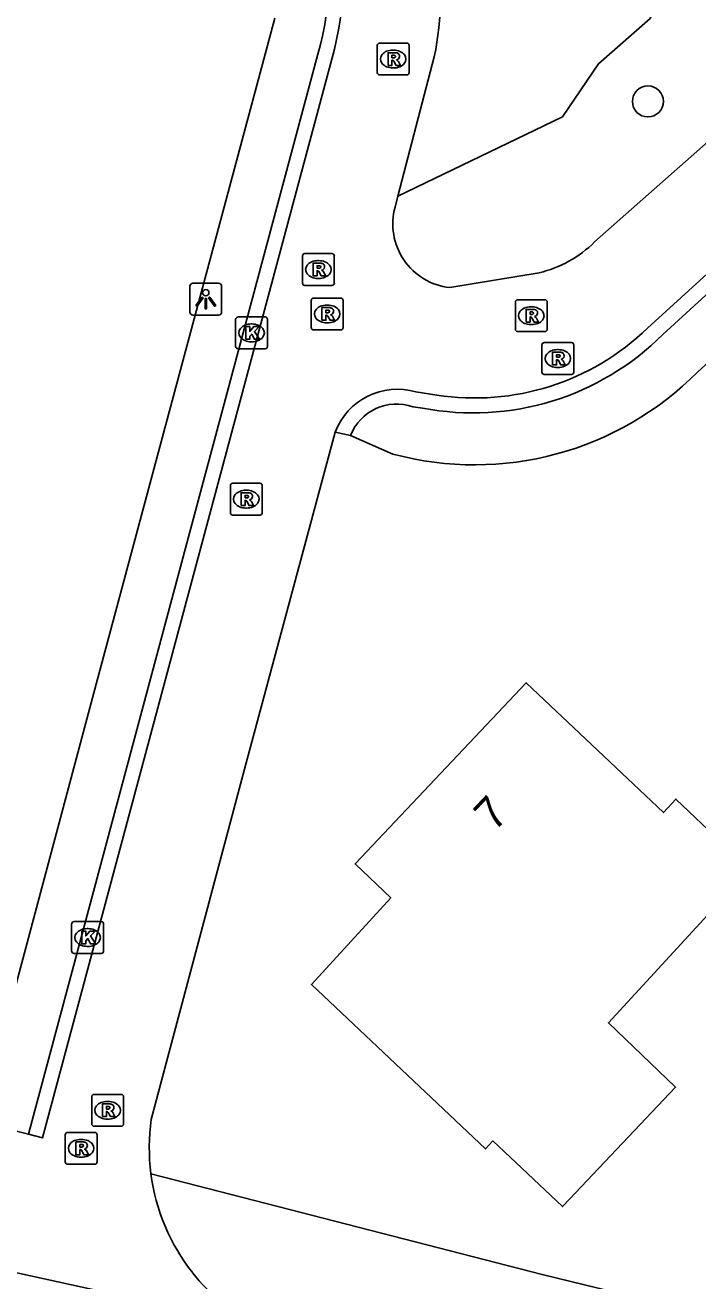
# Model space of a CAD drawing. Extents: x 162157 to 163165, y 378998 to 380775.
# Drawn here: x 162263.58 to 162284.71, y 380197.63 to 380237.07 of the extents above; entities that cross this region are included whole.
import ezdxf

# ---------------------------------------------------------------- set-up
doc = ezdxf.new("R2010")
doc.units = 0
for name, color, linetype in [('IMGEO_Boom', 7, 'Continuous'), ('IMGEO_Groenvoorziening', 7, 'Continuous'), ('IMGEO_Kolk', 7, 'Continuous'), ('IMGEO_Lichtpunt', 7, 'Continuous'), ('IMGEO_Pand', 7, 'Continuous'), ('IMGEO_Pand_nummerreeks', 7, 'Continuous'), ('IMGEO_Rijbaan_lokaal_gesloten', 7, 'Continuous'), ('IMGEO_Rijbaan_lokaal_open', 7, 'Continuous'), ('IMGEO_Rioolput', 7, 'Continuous'), ('IMGEO_Voetpad_open', 7, 'Continuous')]:
    doc.layers.add(name, color=color, linetype=linetype)

msp = doc.modelspace()

# ---------------------------------------------------------------- linework, layer by layer
at = {"layer": 'IMGEO_Boom'}
msp.add_circle((162283.144, 380234.671), 0.489, dxfattribs=at)
at = {"layer": 'IMGEO_Groenvoorziening'}
for points in [[(162283.52, 380238.24), (162283.213, 380237.277), (162281.589, 380235.852), (162280.457, 380234.182), (162275.292, 380231.691)], [(162267.536, 380200.996), (162279.818, 380197.828), (162298.313, 380193.322), (162299.663, 380189.615)]]:
    msp.add_lwpolyline(points, dxfattribs=at)
at = {"layer": 'IMGEO_Kolk'}
for p, q in [((162270.195, 380226.975), (162270.195, 380227.827)), ((162270.27, 380227.901), (162271.122, 380227.901)), ((162271.196, 380227.827), (162271.196, 380226.975)), ((162270.683, 380227.681), (162270.708, 380227.681)), ((162270.706, 380227.121), (162270.681, 380227.121)), ((162271.122, 380226.901), (162270.27, 380226.901)), ((162265.046, 380207.987), (162265.046, 380208.839)), ((162265.121, 380208.913), (162265.973, 380208.913)), ((162266.047, 380208.839), (162266.047, 380207.987)), ((162265.534, 380208.693), (162265.559, 380208.693)), ((162265.557, 380208.133), (162265.532, 380208.133)), ((162265.973, 380207.913), (162265.121, 380207.913))]:
    msp.add_line(p, q, dxfattribs=at)
for points in [[(162270.195, 380226.975), (162270.195, 380227.827)], [(162270.27, 380227.901), (162271.122, 380227.901)], [(162271.196, 380227.827), (162271.196, 380226.975)], [(162270.516, 380227.601), (162270.639, 380227.601), (162270.639, 380227.45), (162270.769, 380227.601), (162270.933, 380227.601), (162270.787, 380227.45), (162270.94, 380227.201), (162270.788, 380227.201), (162270.703, 380227.365), (162270.639, 380227.298), (162270.639, 380227.201), (162270.516, 380227.201), (162270.516, 380227.601)], [(162271.122, 380226.901), (162270.27, 380226.901)], [(162265.046, 380207.987), (162265.046, 380208.839)], [(162265.121, 380208.913), (162265.973, 380208.913)], [(162266.047, 380208.839), (162266.047, 380207.987)], [(162265.367, 380208.613), (162265.49, 380208.613), (162265.49, 380208.462), (162265.62, 380208.613), (162265.784, 380208.613), (162265.638, 380208.462), (162265.791, 380208.213), (162265.639, 380208.213), (162265.554, 380208.377), (162265.49, 380208.31), (162265.49, 380208.213), (162265.367, 380208.213), (162265.367, 380208.613)], [(162265.973, 380207.913), (162265.121, 380207.913)]]:
    msp.add_lwpolyline(points, dxfattribs=at)
for centre, start, end in [((162270.272, 380227.825), 91.552, 178.448), ((162270.272, 380227.825), 91.552, 178.448), ((162271.12, 380227.825), 1.552, 88.448), ((162271.12, 380227.825), 1.552, 88.448), ((162270.272, 380226.977), 181.552, 268.448), ((162270.272, 380226.977), 181.552, 268.448), ((162271.12, 380226.977), 271.552, 358.448), ((162271.12, 380226.977), 271.552, 358.448), ((162265.123, 380208.837), 91.552, 178.448), ((162265.123, 380208.837), 91.552, 178.448), ((162265.971, 380208.837), 1.552, 88.448), ((162265.971, 380208.837), 1.552, 88.448), ((162265.123, 380207.989), 181.552, 268.448), ((162265.123, 380207.989), 181.552, 268.448), ((162265.971, 380207.989), 271.552, 358.448), ((162265.971, 380207.989), 271.552, 358.448)]:
    msp.add_arc(centre, 0.0765, start, end, dxfattribs=at)
for centre, major_axis, ratio, start_param, end_param in [((162270.682, 380227.401), (-0.387, 0.002), 0.722429, 4.712389, 7.853982), ((162270.707, 380227.401), (-0.39, 0.002), 0.717154, 1.570796, 4.712389), ((162265.533, 380208.413), (-0.387, 0.002), 0.722429, 4.712389, 7.853982), ((162265.558, 380208.413), (-0.39, 0.002), 0.717154, 1.570796, 4.712389)]:
    msp.add_ellipse(centre, major_axis=major_axis, ratio=ratio, start_param=start_param, end_param=end_param, dxfattribs=at)
at = {"layer": 'IMGEO_Lichtpunt'}
for p, q in [((162269.661, 380228.959), (162268.853, 380228.959)), ((162269.661, 380228.959), (162268.853, 380228.959)), ((162268.759, 380228.864), (162268.759, 380228.057)), ((162268.759, 380228.864), (162268.759, 380228.057)), ((162269.755, 380228.057), (162269.755, 380228.864)), ((162269.755, 380228.057), (162269.755, 380228.864)), ((162268.853, 380227.963), (162269.661, 380227.963)), ((162268.853, 380227.963), (162269.661, 380227.963))]:
    msp.add_line(p, q, dxfattribs=at)
for points in [[(162269.133, 380228.528), (162269.172, 380228.5), (162268.984, 380228.238), (162268.946, 380228.265), (162269.133, 380228.528)], [(162269.235, 380228.48), (162269.282, 380228.48), (162269.282, 380228.158), (162269.235, 380228.158), (162269.235, 380228.48)], [(162269.345, 380228.5), (162269.383, 380228.527), (162269.57, 380228.265), (162269.531, 380228.237), (162269.345, 380228.5)]]:
    msp.add_lwpolyline(points, dxfattribs=at)
msp.add_circle((162269.258, 380228.662), 0.0994, dxfattribs=at)
for centre, start, end in [((162268.853, 380228.864), 90, 180), ((162268.853, 380228.864), 90, 180), ((162269.661, 380228.864), 0, 90), ((162269.661, 380228.864), 0, 90), ((162268.853, 380228.057), 180, 270), ((162268.853, 380228.057), 180, 270), ((162269.661, 380228.057), 270, 0), ((162269.661, 380228.057), 270, 360)]:
    msp.add_arc(centre, 0.0946, start, end, dxfattribs=at)
at = {"layer": 'IMGEO_Pand'}
msp.add_lwpolyline([(162287.964, 380208.617), (162286.11, 380210.368), (162285.945, 380210.193), (162285.981, 380210.159), (162281.905, 380205.735), (162284.012, 380203.711), (162280.491, 380199.993), (162280.463, 380199.963), (162278.276, 380202.027), (162278.039, 380201.776), (162272.574, 380206.942), (162275.069, 380209.661), (162273.946, 380210.722), (162279.323, 380216.412), (162283.63, 380212.335), (162284.022, 380212.762), (162285.455, 380211.393), (162287.661, 380213.679), (162290.372, 380211.142), (162287.964, 380208.617)], dxfattribs=at)
at = {"layer": 'IMGEO_Rijbaan_lokaal_gesloten'}
msp.add_lwpolyline([(162270.767, 380196.252), (162257.586, 380199.133)], dxfattribs=at)
at = {"layer": 'IMGEO_Rijbaan_lokaal_open'}
for points in [[(162273.297, 380236.316), (162264.125, 380202.118), (162263.688, 380202.236)], [(162263.688, 380202.236), (162272.776, 380236.155)], [(162275.292, 380231.691), (162276.435, 380236.07)], [(162287.476, 380235.57), (162286.193, 380234.44), (162281.47, 380230.257)], [(162283.128, 380227.55), (162289.001, 380232.898)], [(162283.613, 380227.351), (162289.253, 380232.511)], [(162275.204, 380231.353), (162275.292, 380231.691)], [(162279.727, 380229.288), (162276.919, 380228.823)], [(162275.86, 380225.548), (162276.51, 380225.45)], [(162275.766, 380225.078), (162276.065, 380225.04)], [(162273.322, 380224.284), (162270.517, 380213.853), (162267.546, 380202.699)], [(162273.804, 380224.174), (162273.322, 380224.284)], [(162263.688, 380202.236), (162262.154, 380202.611)]]:
    msp.add_lwpolyline(points, dxfattribs=at)
for centre, radius, start, end in [((162266.202, 380238.184), 6.879, 342.8504, 24.9274), ((162266.107, 380238.195), 7.431, 345.3561, 23.2483), ((162266.033, 380238.166), 10.611, 348.6069, 8.6283), ((162277.142, 380230.82), 2.01, 164.6289, 263.6351), ((162278.84, 380232.936), 3.755, 283.6713, 314.4714), ((162277.71, 380233.145), 7.788, 261.1333, 314.0769), ((162277.664, 380233.299), 8.412, 259.0404, 315.006), ((162275.273, 380223.547), 2.085, 73.6476, 159.3018), ((162275.249, 380223.619), 1.548, 70.474, 159.0022), ((162273.872, 380201.81), 6.389, 172.004, 187.3231), ((162273.835, 380201.814), 6.352, 187.395, 218.2953), ((162273.834, 380201.813), 6.351, 218.3011, 241.1244)]:
    msp.add_arc(centre, radius, start, end, dxfattribs=at)
at = {"layer": 'IMGEO_Rioolput'}
for p, q in [((162274.644, 380235.575), (162274.644, 380236.427)), ((162274.719, 380236.501), (162275.571, 380236.501)), ((162275.645, 380236.427), (162275.645, 380235.575)), ((162275.132, 380236.281), (162275.157, 380236.281)), ((162275.155, 380235.721), (162275.13, 380235.721)), ((162275.571, 380235.501), (162274.719, 380235.501)), ((162272.294, 380228.965), (162272.294, 380229.817)), ((162272.369, 380229.891), (162273.221, 380229.891)), ((162273.295, 380229.817), (162273.295, 380228.965)), ((162272.782, 380229.671), (162272.807, 380229.671)), ((162272.805, 380229.111), (162272.78, 380229.111)), ((162273.221, 380228.891), (162272.369, 380228.891)), ((162272.571, 380227.57), (162272.571, 380228.422)), ((162272.646, 380228.496), (162273.498, 380228.496)), ((162273.059, 380228.276), (162273.084, 380228.276)), ((162273.572, 380228.422), (162273.572, 380227.57)), ((162278.98, 380227.515), (162278.98, 380228.367)), ((162279.055, 380228.441), (162279.907, 380228.441)), ((162279.468, 380228.221), (162279.493, 380228.221)), ((162279.981, 380228.367), (162279.981, 380227.515)), ((162273.498, 380227.496), (162272.646, 380227.496)), ((162273.082, 380227.716), (162273.057, 380227.716)), ((162279.907, 380227.441), (162279.055, 380227.441)), ((162279.491, 380227.661), (162279.466, 380227.661)), ((162279.815, 380226.17), (162279.815, 380227.022)), ((162279.89, 380227.096), (162280.742, 380227.096)), ((162280.816, 380227.022), (162280.816, 380226.17)), ((162280.303, 380226.876), (162280.328, 380226.876)), ((162280.326, 380226.316), (162280.301, 380226.316)), ((162280.742, 380226.096), (162279.89, 380226.096)), ((162270.105, 380222.68), (162270.957, 380222.68)), ((162270.03, 380221.754), (162270.03, 380222.606)), ((162270.518, 380222.46), (162270.543, 380222.46)), ((162271.031, 380222.606), (162271.031, 380221.754)), ((162270.541, 380221.9), (162270.516, 380221.9)), ((162270.957, 380221.68), (162270.105, 380221.68)), ((162265.676, 380202.561), (162265.676, 380203.413)), ((162265.751, 380203.487), (162266.603, 380203.487)), ((162266.677, 380203.413), (162266.677, 380202.561)), ((162266.164, 380203.267), (162266.189, 380203.267)), ((162266.187, 380202.707), (162266.162, 380202.707)), ((162264.842, 380201.367), (162264.842, 380202.219)), ((162264.917, 380202.293), (162265.769, 380202.293)), ((162266.603, 380202.487), (162265.751, 380202.487)), ((162265.843, 380202.219), (162265.843, 380201.367)), ((162265.33, 380202.073), (162265.355, 380202.073)), ((162265.353, 380201.513), (162265.328, 380201.513)), ((162265.769, 380201.293), (162264.917, 380201.293))]:
    msp.add_line(p, q, dxfattribs=at)
for points in [[(162274.644, 380235.575), (162274.644, 380236.427)], [(162274.719, 380236.501), (162275.571, 380236.501)], [(162275.645, 380236.427), (162275.645, 380235.575)], [(162275.233, 380236.199), (162274.981, 380236.201), (162274.981, 380235.801)], [(162275.159, 380236.12), (162275.105, 380236.12), (162275.105, 380236.039)], [(162275.105, 380236.039), (162275.157, 380236.039)], [(162274.981, 380235.801), (162275.105, 380235.801), (162275.105, 380235.963), (162275.116, 380235.963)], [(162275.163, 380235.934), (162275.234, 380235.801), (162275.374, 380235.801), (162275.309, 380235.927)], [(162275.571, 380235.501), (162274.719, 380235.501)], [(162272.294, 380228.965), (162272.294, 380229.817)], [(162272.369, 380229.891), (162273.221, 380229.891)], [(162273.295, 380229.817), (162273.295, 380228.965)], [(162272.883, 380229.589), (162272.631, 380229.591), (162272.631, 380229.191)], [(162272.631, 380229.191), (162272.755, 380229.191), (162272.755, 380229.353), (162272.766, 380229.353)], [(162272.809, 380229.51), (162272.755, 380229.51), (162272.755, 380229.429)], [(162272.755, 380229.429), (162272.807, 380229.429)], [(162272.813, 380229.324), (162272.884, 380229.191), (162273.024, 380229.191), (162272.959, 380229.317)], [(162273.221, 380228.891), (162272.369, 380228.891)], [(162272.571, 380227.57), (162272.571, 380228.422)], [(162272.646, 380228.496), (162273.498, 380228.496)], [(162273.16, 380228.194), (162272.908, 380228.196), (162272.908, 380227.796)], [(162273.572, 380228.422), (162273.572, 380227.57)], [(162278.98, 380227.515), (162278.98, 380228.367)], [(162279.055, 380228.441), (162279.907, 380228.441)], [(162279.981, 380228.367), (162279.981, 380227.515)], [(162272.908, 380227.796), (162273.032, 380227.796), (162273.032, 380227.958), (162273.043, 380227.958)], [(162273.086, 380228.115), (162273.032, 380228.115), (162273.032, 380228.034)], [(162273.032, 380228.034), (162273.084, 380228.034)], [(162273.09, 380227.929), (162273.161, 380227.796), (162273.301, 380227.796), (162273.236, 380227.922)], [(162279.569, 380228.139), (162279.317, 380228.141), (162279.317, 380227.741)], [(162279.317, 380227.741), (162279.441, 380227.741), (162279.441, 380227.903), (162279.452, 380227.903)], [(162279.495, 380228.06), (162279.441, 380228.06), (162279.441, 380227.979)], [(162279.441, 380227.979), (162279.493, 380227.979)], [(162279.499, 380227.874), (162279.57, 380227.741), (162279.71, 380227.741), (162279.645, 380227.867)], [(162273.498, 380227.496), (162272.646, 380227.496)], [(162279.907, 380227.441), (162279.055, 380227.441)], [(162279.815, 380226.17), (162279.815, 380227.022)], [(162279.89, 380227.096), (162280.742, 380227.096)], [(162280.816, 380227.022), (162280.816, 380226.17)], [(162280.404, 380226.794), (162280.152, 380226.796), (162280.152, 380226.396)], [(162280.33, 380226.715), (162280.276, 380226.715), (162280.276, 380226.634)], [(162280.276, 380226.634), (162280.328, 380226.634)], [(162280.152, 380226.396), (162280.276, 380226.396), (162280.276, 380226.558), (162280.287, 380226.558)], [(162280.334, 380226.529), (162280.405, 380226.396), (162280.545, 380226.396), (162280.48, 380226.522)], [(162280.742, 380226.096), (162279.89, 380226.096)], [(162270.105, 380222.68), (162270.957, 380222.68)], [(162270.03, 380221.754), (162270.03, 380222.606)], [(162270.619, 380222.378), (162270.367, 380222.38), (162270.367, 380221.98)], [(162270.545, 380222.299), (162270.491, 380222.299), (162270.491, 380222.218)], [(162271.031, 380222.606), (162271.031, 380221.754)], [(162270.367, 380221.98), (162270.491, 380221.98), (162270.491, 380222.142), (162270.502, 380222.142)], [(162270.491, 380222.218), (162270.543, 380222.218)], [(162270.549, 380222.113), (162270.62, 380221.98), (162270.76, 380221.98), (162270.695, 380222.106)], [(162270.957, 380221.68), (162270.105, 380221.68)], [(162265.676, 380202.561), (162265.676, 380203.413)], [(162265.751, 380203.487), (162266.603, 380203.487)], [(162266.677, 380203.413), (162266.677, 380202.561)], [(162266.265, 380203.185), (162266.013, 380203.187), (162266.013, 380202.787)], [(162266.013, 380202.787), (162266.137, 380202.787), (162266.137, 380202.949), (162266.148, 380202.949)], [(162266.191, 380203.106), (162266.137, 380203.106), (162266.137, 380203.025)], [(162266.137, 380203.025), (162266.189, 380203.025)], [(162266.195, 380202.92), (162266.266, 380202.787), (162266.406, 380202.787), (162266.341, 380202.913)], [(162264.842, 380201.367), (162264.842, 380202.219)], [(162264.917, 380202.293), (162265.769, 380202.293)], [(162266.603, 380202.487), (162265.751, 380202.487)], [(162265.843, 380202.219), (162265.843, 380201.367)], [(162265.431, 380201.991), (162265.179, 380201.993), (162265.179, 380201.593)], [(162265.179, 380201.593), (162265.303, 380201.593), (162265.303, 380201.755), (162265.314, 380201.755)], [(162265.357, 380201.912), (162265.303, 380201.912), (162265.303, 380201.831)], [(162265.303, 380201.831), (162265.355, 380201.831)], [(162265.361, 380201.726), (162265.432, 380201.593), (162265.572, 380201.593), (162265.507, 380201.719)], [(162265.769, 380201.293), (162264.917, 380201.293)]]:
    msp.add_lwpolyline(points, dxfattribs=at)
for centre, radius, start, end in [((162274.721, 380236.425), 0.0765, 91.552, 178.448), ((162274.721, 380236.425), 0.0765, 91.552, 178.448), ((162275.569, 380236.425), 0.0765, 1.552, 88.448), ((162275.569, 380236.425), 0.0765, 1.552, 88.448), ((162275.141, 380236.228), 0.19, 274.7715, 282.9687), ((162275.165, 380236.024), 0.0964, 77.0061, 93.1865), ((162275.179, 380236.081), 0.0378, 276.6634, 79.6772), ((162275.232, 380236.089), 0.109, 350.3612, 89.416), ((162275.23, 380236.089), 0.112, 277.5842, 350.9817), ((162275.115, 380235.91), 0.0533, 26.0293, 88.6989), ((162275.214, 380235.874), 0.108, 29.5134, 73.7905), ((162274.721, 380235.577), 0.0765, 181.552, 268.448), ((162274.721, 380235.577), 0.0765, 181.552, 268.448), ((162275.569, 380235.577), 0.0765, 271.552, 358.448), ((162275.569, 380235.577), 0.0765, 271.552, 358.448), ((162272.371, 380229.815), 0.0765, 91.552, 178.448), ((162272.371, 380229.815), 0.0765, 91.552, 178.448), ((162273.219, 380229.815), 0.0765, 1.552, 88.448), ((162273.219, 380229.815), 0.0765, 1.552, 88.448), ((162272.765, 380229.3), 0.0533, 26.0293, 88.6989), ((162272.791, 380229.618), 0.19, 274.7715, 282.9687), ((162272.815, 380229.414), 0.0964, 77.0061, 93.1865), ((162272.829, 380229.471), 0.0378, 276.6634, 79.6772), ((162272.882, 380229.479), 0.109, 350.3612, 89.416), ((162272.88, 380229.479), 0.112, 277.5842, 350.9817), ((162272.864, 380229.264), 0.108, 29.5134, 73.7905), ((162272.371, 380228.967), 0.0765, 181.552, 268.448), ((162272.371, 380228.967), 0.0765, 181.552, 268.448), ((162273.219, 380228.967), 0.0765, 271.552, 358.448), ((162273.219, 380228.967), 0.0765, 271.552, 358.448), ((162272.648, 380228.42), 0.0765, 91.552, 178.448), ((162272.648, 380228.42), 0.0765, 91.552, 178.448), ((162273.159, 380228.084), 0.109, 350.3612, 89.416), ((162273.496, 380228.42), 0.0765, 1.552, 88.448), ((162273.496, 380228.42), 0.0765, 1.552, 88.448), ((162279.057, 380228.365), 0.0765, 91.552, 178.448), ((162279.057, 380228.365), 0.0765, 91.552, 178.448), ((162279.905, 380228.365), 0.0765, 1.552, 88.448), ((162279.905, 380228.365), 0.0765, 1.552, 88.448), ((162273.042, 380227.905), 0.0533, 26.0293, 88.6989), ((162273.068, 380228.223), 0.19, 274.7715, 282.9687), ((162273.092, 380228.019), 0.0964, 77.0061, 93.1865), ((162273.106, 380228.076), 0.0378, 276.6634, 79.6772), ((162273.157, 380228.084), 0.112, 277.5842, 350.9817), ((162273.141, 380227.869), 0.108, 29.5134, 73.7905), ((162279.451, 380227.85), 0.0533, 26.0293, 88.6989), ((162279.477, 380228.168), 0.19, 274.7715, 282.9687), ((162279.501, 380227.964), 0.0964, 77.0061, 93.1865), ((162279.515, 380228.021), 0.0378, 276.6634, 79.6772), ((162279.568, 380228.029), 0.109, 350.3612, 89.416), ((162279.566, 380228.029), 0.112, 277.5842, 350.9817), ((162279.55, 380227.814), 0.108, 29.5134, 73.7905), ((162272.648, 380227.572), 0.0765, 181.552, 268.448), ((162272.648, 380227.572), 0.0765, 181.552, 268.448), ((162273.496, 380227.572), 0.0765, 271.552, 358.448), ((162273.496, 380227.572), 0.0765, 271.552, 358.448), ((162279.057, 380227.517), 0.0765, 181.552, 268.448), ((162279.057, 380227.517), 0.0765, 181.552, 268.448), ((162279.905, 380227.517), 0.0765, 271.552, 358.448), ((162279.905, 380227.517), 0.0765, 271.552, 358.448), ((162279.892, 380227.02), 0.0765, 91.552, 178.448), ((162279.892, 380227.02), 0.0765, 91.552, 178.448), ((162280.74, 380227.02), 0.0765, 1.552, 88.448), ((162280.74, 380227.02), 0.0765, 1.552, 88.448), ((162280.312, 380226.823), 0.19, 274.7715, 282.9687), ((162280.336, 380226.619), 0.0964, 77.0061, 93.1865), ((162280.35, 380226.676), 0.0378, 276.6634, 79.6772), ((162280.403, 380226.684), 0.109, 350.3612, 89.416), ((162280.401, 380226.684), 0.112, 277.5842, 350.9817), ((162280.385, 380226.469), 0.108, 29.5134, 73.7905), ((162280.286, 380226.505), 0.0533, 26.0293, 88.6989), ((162279.892, 380226.172), 0.0765, 181.552, 268.448), ((162279.892, 380226.172), 0.0765, 181.552, 268.448), ((162280.74, 380226.172), 0.0765, 271.552, 358.448), ((162280.74, 380226.172), 0.0765, 271.552, 358.448), ((162270.107, 380222.604), 0.0765, 91.552, 178.448), ((162270.107, 380222.604), 0.0765, 91.552, 178.448), ((162270.955, 380222.604), 0.0765, 1.552, 88.448), ((162270.955, 380222.604), 0.0765, 1.552, 88.448), ((162270.551, 380222.203), 0.0964, 77.0061, 93.1865), ((162270.565, 380222.26), 0.0378, 276.6634, 79.6772), ((162270.618, 380222.268), 0.109, 350.3612, 89.416), ((162270.616, 380222.268), 0.112, 277.5842, 350.9817), ((162270.501, 380222.089), 0.0533, 26.0293, 88.6989), ((162270.527, 380222.407), 0.19, 274.7715, 282.9687), ((162270.6, 380222.053), 0.108, 29.5134, 73.7905), ((162270.107, 380221.756), 0.0765, 181.552, 268.448), ((162270.107, 380221.756), 0.0765, 181.552, 268.448), ((162270.955, 380221.756), 0.0765, 271.552, 358.448), ((162270.955, 380221.756), 0.0765, 271.552, 358.448), ((162265.753, 380203.411), 0.0765, 91.552, 178.448), ((162265.753, 380203.411), 0.0765, 91.552, 178.448), ((162266.601, 380203.411), 0.0765, 1.552, 88.448), ((162266.601, 380203.411), 0.0765, 1.552, 88.448), ((162266.147, 380202.896), 0.0533, 26.0293, 88.6989), ((162266.173, 380203.214), 0.19, 274.7715, 282.9687), ((162266.197, 380203.01), 0.0964, 77.0061, 93.1865), ((162266.211, 380203.067), 0.0378, 276.6634, 79.6772), ((162266.264, 380203.075), 0.109, 350.3612, 89.416), ((162266.262, 380203.075), 0.112, 277.5842, 350.9817), ((162266.246, 380202.86), 0.108, 29.5134, 73.7905), ((162265.753, 380202.563), 0.0765, 181.552, 268.448), ((162265.753, 380202.563), 0.0765, 181.552, 268.448), ((162266.601, 380202.563), 0.0765, 271.552, 358.448), ((162266.601, 380202.563), 0.0765, 271.552, 358.448), ((162264.919, 380202.217), 0.0765, 91.552, 178.448), ((162264.919, 380202.217), 0.0765, 91.552, 178.448), ((162265.767, 380202.217), 0.0765, 1.552, 88.448), ((162265.767, 380202.217), 0.0765, 1.552, 88.448), ((162265.313, 380201.702), 0.0533, 26.0293, 88.6989), ((162265.339, 380202.02), 0.19, 274.7715, 282.9687), ((162265.363, 380201.816), 0.0964, 77.0061, 93.1865), ((162265.377, 380201.873), 0.0378, 276.6634, 79.6772), ((162265.43, 380201.881), 0.109, 350.3612, 89.416), ((162265.428, 380201.881), 0.112, 277.5842, 350.9817), ((162265.412, 380201.666), 0.108, 29.5134, 73.7905), ((162264.919, 380201.369), 0.0765, 181.552, 268.448), ((162264.919, 380201.369), 0.0765, 181.552, 268.448), ((162265.767, 380201.369), 0.0765, 271.552, 358.448), ((162265.767, 380201.369), 0.0765, 271.552, 358.448)]:
    msp.add_arc(centre, radius, start, end, dxfattribs=at)
for centre, major_axis, ratio, start_param, end_param in [((162275.131, 380236.001), (-0.387, 0.002), 0.722429, 4.712389, 7.853982), ((162275.156, 380236.001), (-0.39, 0.002), 0.717154, 1.570796, 4.712389), ((162272.781, 380229.391), (-0.387, 0.002), 0.722429, 4.712389, 7.853982), ((162272.806, 380229.391), (-0.39, 0.002), 0.717154, 1.570796, 4.712389), ((162273.058, 380227.996), (-0.387, 0.002), 0.722429, 4.712389, 7.853982), ((162273.083, 380227.996), (-0.39, 0.002), 0.717154, 1.570796, 4.712389), ((162279.467, 380227.941), (-0.387, 0.002), 0.722429, 4.712389, 7.853982), ((162279.492, 380227.941), (-0.39, 0.002), 0.717154, 1.570796, 4.712389), ((162280.302, 380226.596), (-0.387, 0.002), 0.722429, 4.712389, 7.853982), ((162280.327, 380226.596), (-0.39, 0.002), 0.717154, 1.570796, 4.712389), ((162270.517, 380222.18), (-0.387, 0.002), 0.722429, 4.712389, 7.853982), ((162270.542, 380222.18), (-0.39, 0.002), 0.717154, 1.570796, 4.712389), ((162266.163, 380202.987), (-0.387, 0.002), 0.722429, 4.712389, 7.853982), ((162266.188, 380202.987), (-0.39, 0.002), 0.717154, 1.570796, 4.712389), ((162265.329, 380201.793), (-0.387, 0.002), 0.722429, 4.712389, 7.853982), ((162265.354, 380201.793), (-0.39, 0.002), 0.717154, 1.570796, 4.712389)]:
    msp.add_ellipse(centre, major_axis=major_axis, ratio=ratio, start_param=start_param, end_param=end_param, dxfattribs=at)
at = {"layer": 'IMGEO_Voetpad_open'}
for points in [[(162271.428, 380237.285), (162265.702, 380215.938), (162262.339, 380203.383)], [(162290.304, 380231.243), (162284.713, 380226.18)], [(162275.136, 380223.595), (162273.804, 380224.174)]]:
    msp.add_lwpolyline(points, dxfattribs=at)
msp.add_arc((162277.699, 380233.132), 9.875, 254.9555, 315.2549, dxfattribs=at)

# ---------------------------------------------------------------- texts
at = {"layer": 'IMGEO_Pand_nummerreeks'}
msp.add_text('7', height=1, rotation=46.6216, dxfattribs=at).set_placement((162278.32, 380211.711))

doc.saveas('drawing.dxf')
